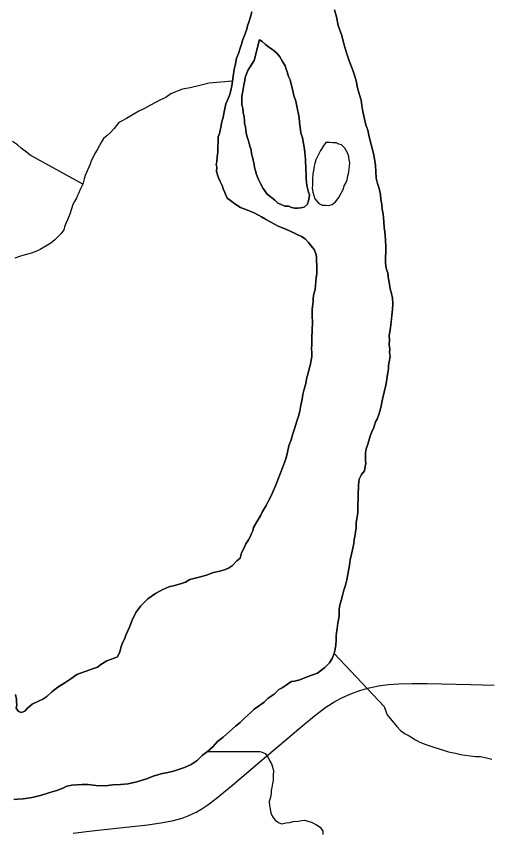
# Model space of a CAD drawing. Extents: x -483 to 680, y 0 to 440.
# Drawn here: x 227.28 to 243.77, y 220.38 to 248.81 of the extents above; entities that cross this region are included whole.
import ezdxf

# ---------------------------------------------------------------- set-up
doc = ezdxf.new("R2010")
doc.units = 0
for name, color, linetype in [('GM_X_County_Road', 7, 'Continuous'), ('GM_X_Major_River', 7, 'Continuous'), ('GM_X_Minor_River', 7, 'Continuous')]:
    doc.layers.add(name, color=color, linetype=linetype)

msp = doc.modelspace()

# ---------------------------------------------------------------- linework, layer by layer
at = {"layer": 'GM_X_County_Road'}
msp.add_lwpolyline([(229.266, 220.327), (229.818, 220.403), (230.776, 220.504), (231.859, 220.623), (232.384, 220.7), (232.753, 220.773), (233.056, 220.858), (233.292, 220.947), (233.549, 221.066), (233.74, 221.176), (233.95, 221.315), (234.248, 221.541), (234.825, 222.016), (235.841, 222.883), (236.431, 223.388), (237.117, 223.973), (237.669, 224.425), (238.065, 224.72), (238.376, 224.92), (238.647, 225.064), (238.928, 225.19), (239.245, 225.308), (239.57, 225.403), (239.901, 225.472), (240.237, 225.517), (240.606, 225.543), (241.07, 225.551), (241.597, 225.548), (243.117, 225.515), (243.924, 225.488)], dxfattribs=at)
at = {"layer": 'GM_X_Major_River'}
for points in [[(239.571, 244.605), (239.521, 244.835), (239.451, 245.028), (239.402, 245.276), (239.352, 245.487), (239.32, 245.698), (239.288, 245.889), (239.219, 246.101), (239.169, 246.311), (239.119, 246.56), (239.051, 246.791), (238.981, 246.983), (238.875, 247.253), (238.788, 247.503), (238.685, 247.849), (238.618, 248.137), (238.495, 248.483), (238.429, 248.79), (238.361, 249.039)], [(238.361, 249.039), (238.429, 248.79), (238.495, 248.483), (238.618, 248.137), (238.685, 247.849), (238.788, 247.503), (238.875, 247.253), (238.981, 246.983), (239.051, 246.791), (239.119, 246.56), (239.169, 246.311), (239.219, 246.101), (239.288, 245.889), (239.32, 245.698), (239.352, 245.487), (239.402, 245.276), (239.451, 245.028), (239.521, 244.835), (239.571, 244.605)], [(235.483, 248.963), (235.439, 248.794), (235.376, 248.605), (235.334, 248.474), (235.311, 248.36), (235.27, 248.266), (235.228, 248.135), (235.167, 248.003), (235.123, 247.834), (235.061, 247.665), (235.018, 247.514), (234.955, 247.345), (234.911, 247.156), (234.866, 246.948), (234.84, 246.721), (234.816, 246.55), (234.791, 246.38), (234.746, 246.172), (234.724, 246.078), (234.642, 245.89), (234.581, 245.759), (234.535, 245.532), (234.49, 245.286), (234.426, 245.079), (234.402, 244.928), (234.38, 244.834), (234.357, 244.72), (234.316, 244.607), (234.299, 244.075), (234.274, 243.905), (234.269, 243.734), (234.247, 243.64), (234.263, 243.544), (234.258, 243.392), (234.292, 243.277), (234.327, 243.18), (234.38, 243.045), (234.452, 242.91), (234.486, 242.795), (234.539, 242.66), (234.628, 242.466), (234.74, 242.387), (234.888, 242.268), (235.094, 242.147), (235.338, 242.044), (235.564, 241.96), (235.714, 241.879), (235.826, 241.818), (235.957, 241.738), (236.144, 241.636), (236.406, 241.495), (236.613, 241.412), (236.801, 241.329), (236.969, 241.248), (237.063, 241.206)], [(237.063, 241.206), (236.969, 241.248), (236.801, 241.329), (236.613, 241.412), (236.406, 241.495), (236.144, 241.636), (235.957, 241.738), (235.826, 241.818), (235.714, 241.879), (235.564, 241.96), (235.338, 242.044), (235.094, 242.147), (234.888, 242.268), (234.74, 242.387), (234.628, 242.466), (234.539, 242.66), (234.486, 242.795), (234.452, 242.91), (234.38, 243.045), (234.327, 243.18), (234.292, 243.277), (234.258, 243.392), (234.263, 243.544), (234.247, 243.64), (234.269, 243.734), (234.274, 243.905), (234.299, 244.075), (234.316, 244.607), (234.357, 244.72), (234.38, 244.834), (234.402, 244.928), (234.426, 245.079), (234.49, 245.286), (234.535, 245.532), (234.581, 245.759), (234.642, 245.89), (234.724, 246.078), (234.746, 246.172), (234.791, 246.38), (234.816, 246.55), (234.84, 246.721), (234.866, 246.948), (234.911, 247.156), (234.955, 247.345), (235.018, 247.514), (235.061, 247.665), (235.123, 247.834), (235.167, 248.003), (235.228, 248.135), (235.27, 248.266), (235.311, 248.36), (235.334, 248.474), (235.376, 248.605), (235.439, 248.794), (235.483, 248.963)], [(235.757, 248.003), (235.562, 247.268), (235.482, 247.137), (235.401, 247.007), (235.341, 246.913), (235.3, 246.801), (235.257, 246.669), (235.235, 246.574), (235.211, 246.423), (235.189, 246.329), (235.164, 246.139), (235.142, 246.026), (235.136, 245.836), (235.132, 245.722), (235.166, 245.607), (235.18, 245.454), (235.214, 245.301), (235.228, 245.167), (235.225, 245.072), (235.26, 244.957), (235.275, 244.842), (235.291, 244.746), (235.324, 244.593), (235.359, 244.497), (235.394, 244.382), (235.41, 244.286), (235.463, 244.151), (235.477, 244.017), (235.512, 243.902), (235.527, 243.787), (235.561, 243.653), (235.576, 243.538), (235.611, 243.423), (235.645, 243.289), (235.715, 243.115), (235.787, 242.98), (235.877, 242.806), (236.023, 242.611), (236.282, 242.393), (236.393, 242.294), (236.487, 242.253), (236.638, 242.191), (236.771, 242.186), (236.865, 242.145), (236.978, 242.122), (237.073, 242.119)], [(235.757, 248.003), (235.756, 247.984), (235.85, 247.924), (235.961, 247.825), (236.109, 247.706), (236.202, 247.646), (236.351, 247.527), (236.461, 247.39), (236.551, 247.235), (236.642, 247.08), (236.676, 246.964), (236.711, 246.868), (236.763, 246.714), (236.817, 246.598), (236.85, 246.445), (236.901, 246.272), (236.951, 246.042), (237.021, 245.85), (237.054, 245.677), (237.136, 245.275), (237.15, 245.104), (237.163, 244.932), (237.195, 244.741), (237.247, 244.568), (237.279, 244.376), (237.313, 244.242), (237.326, 244.07), (237.341, 243.937), (237.356, 243.822), (237.353, 243.727), (237.367, 243.555), (237.363, 243.422), (237.379, 243.327), (237.373, 243.156), (237.388, 243.022), (237.403, 242.907), (237.437, 242.773), (237.453, 242.678), (237.488, 242.581), (237.485, 242.486), (237.462, 242.373), (237.421, 242.26), (237.303, 242.15), (237.188, 242.135), (237.073, 242.119), (236.978, 242.122), (236.865, 242.145), (236.771, 242.186), (236.638, 242.191), (236.487, 242.253), (236.393, 242.294), (236.282, 242.393), (236.023, 242.611), (235.877, 242.806), (235.787, 242.98), (235.715, 243.115), (235.645, 243.289), (235.611, 243.423), (235.576, 243.538), (235.561, 243.653), (235.527, 243.787), (235.512, 243.902), (235.477, 244.017), (235.463, 244.151), (235.41, 244.286), (235.394, 244.382), (235.359, 244.497), (235.324, 244.593), (235.291, 244.746), (235.275, 244.842), (235.26, 244.957), (235.225, 245.072), (235.228, 245.167), (235.214, 245.301), (235.18, 245.454), (235.166, 245.607), (235.132, 245.722), (235.136, 245.836), (235.142, 246.026), (235.164, 246.139), (235.189, 246.329), (235.211, 246.423), (235.235, 246.574), (235.257, 246.669), (235.3, 246.801), (235.341, 246.913), (235.401, 247.007), (235.482, 247.137), (235.562, 247.268), (235.757, 248.003)], [(237.073, 242.119), (237.188, 242.135), (237.303, 242.15), (237.421, 242.26), (237.462, 242.373), (237.485, 242.486), (237.488, 242.581), (237.453, 242.678), (237.437, 242.773), (237.403, 242.907), (237.388, 243.022), (237.373, 243.156), (237.379, 243.327), (237.363, 243.422), (237.367, 243.555), (237.353, 243.727), (237.356, 243.822), (237.341, 243.937), (237.326, 244.07), (237.313, 244.242), (237.279, 244.376), (237.247, 244.568), (237.195, 244.741), (237.163, 244.932), (237.15, 245.104), (237.136, 245.275), (237.054, 245.677), (237.021, 245.85), (236.951, 246.042), (236.901, 246.272), (236.85, 246.445), (236.817, 246.598), (236.763, 246.714), (236.711, 246.868), (236.676, 246.964), (236.642, 247.08), (236.551, 247.235), (236.461, 247.39), (236.351, 247.527), (236.202, 247.646), (236.109, 247.706), (235.961, 247.825), (235.85, 247.924), (235.756, 247.984), (235.757, 248.003)], [(238.477, 227.653), (238.5, 227.767), (238.523, 227.899), (238.528, 228.032), (238.531, 228.146), (238.555, 228.278), (238.598, 228.448), (238.642, 228.618), (238.686, 228.807), (238.748, 228.976), (238.792, 229.165), (238.885, 229.675), (238.91, 229.865), (238.954, 230.053), (238.999, 230.261), (239.042, 230.431), (239.047, 230.564), (239.069, 230.677), (239.093, 230.829), (239.117, 230.98), (239.122, 231.151), (239.146, 231.303), (239.169, 231.416), (239.173, 231.53), (239.176, 231.644), (239.182, 231.815), (239.186, 231.948), (239.19, 232.081), (239.194, 232.214), (239.199, 232.347), (239.202, 232.461), (239.206, 232.575), (239.228, 232.67), (239.31, 232.838), (239.409, 232.968), (239.433, 233.119), (239.455, 233.214), (239.44, 233.328), (239.445, 233.499), (239.448, 233.595), (239.471, 233.727), (239.514, 233.859), (239.556, 234.009), (239.599, 234.141), (239.662, 234.329), (239.723, 234.442), (239.787, 234.668), (239.847, 234.761), (239.91, 234.93), (239.952, 235.081), (239.995, 235.231), (240.041, 235.458), (240.152, 235.949), (240.175, 236.082), (240.199, 236.252), (240.223, 236.384), (240.246, 236.517), (240.25, 236.631), (240.273, 236.763), (240.298, 236.953), (240.283, 237.086), (240.287, 237.2), (240.273, 237.372), (240.278, 237.524), (240.264, 237.677), (240.287, 237.809), (240.311, 237.96), (240.336, 238.15), (240.362, 238.377), (240.388, 238.586), (240.395, 238.795), (240.382, 238.985), (240.349, 239.139), (240.297, 239.312), (240.266, 239.541), (240.234, 239.713), (240.22, 239.866), (240.167, 240.02), (240.135, 240.211), (240.142, 240.42), (240.147, 240.572), (240.153, 240.762), (240.142, 241.01), (240.128, 241.162), (240.113, 241.296), (240.099, 241.449), (240.086, 241.639), (240.072, 241.792), (240.056, 241.907), (240.024, 242.079), (240.01, 242.251), (239.977, 242.423), (239.964, 242.595), (239.914, 242.806), (239.862, 242.978), (239.811, 243.17), (239.799, 243.399), (239.787, 243.609), (239.756, 243.838), (239.724, 244.029), (239.571, 244.605)], [(239.571, 244.605), (239.724, 244.029), (239.756, 243.838), (239.787, 243.609), (239.799, 243.399), (239.811, 243.17), (239.862, 242.978), (239.914, 242.806), (239.964, 242.595), (239.977, 242.423), (240.01, 242.251), (240.024, 242.079), (240.056, 241.907), (240.072, 241.792), (240.086, 241.639), (240.099, 241.449), (240.113, 241.296), (240.128, 241.162), (240.142, 241.01), (240.153, 240.762), (240.147, 240.572), (240.142, 240.42), (240.135, 240.211), (240.167, 240.02), (240.22, 239.866), (240.234, 239.713), (240.266, 239.541), (240.297, 239.312), (240.349, 239.139), (240.382, 238.985), (240.395, 238.795), (240.388, 238.586), (240.362, 238.377), (240.336, 238.15), (240.311, 237.96), (240.287, 237.809), (240.264, 237.677), (240.278, 237.524), (240.273, 237.372), (240.287, 237.2), (240.283, 237.086), (240.298, 236.953), (240.273, 236.763), (240.25, 236.631), (240.246, 236.517), (240.223, 236.384), (240.199, 236.252), (240.175, 236.082), (240.152, 235.949), (240.041, 235.458), (239.995, 235.231), (239.952, 235.081), (239.91, 234.93), (239.847, 234.761), (239.787, 234.668), (239.723, 234.442), (239.662, 234.329), (239.599, 234.141), (239.556, 234.009), (239.514, 233.859), (239.471, 233.727), (239.448, 233.595), (239.445, 233.499), (239.44, 233.328), (239.455, 233.214), (239.433, 233.119), (239.409, 232.968), (239.31, 232.838), (239.228, 232.67), (239.206, 232.575), (239.202, 232.461), (239.199, 232.347), (239.194, 232.214), (239.19, 232.081), (239.186, 231.948), (239.182, 231.815), (239.176, 231.644), (239.173, 231.53), (239.169, 231.416), (239.146, 231.303), (239.122, 231.151), (239.117, 230.98), (239.093, 230.829), (239.069, 230.677), (239.047, 230.564), (239.042, 230.431), (238.999, 230.261), (238.954, 230.053), (238.91, 229.865), (238.885, 229.675), (238.792, 229.165), (238.748, 228.976), (238.686, 228.807), (238.642, 228.618), (238.598, 228.448), (238.555, 228.278), (238.531, 228.146), (238.528, 228.032), (238.523, 227.899), (238.5, 227.767), (238.477, 227.653)], [(238.403, 244.396), (238.308, 244.399), (238.194, 244.403), (238.061, 244.408), (237.981, 244.296), (237.88, 244.128), (237.779, 243.941), (237.718, 243.81), (237.675, 243.678), (237.653, 243.584), (237.629, 243.433), (237.607, 243.319), (237.601, 243.129), (237.598, 243.034), (237.594, 242.92), (237.591, 242.825), (237.605, 242.672), (237.64, 242.557), (237.674, 242.442), (237.821, 242.285), (237.934, 242.224), (238.048, 242.22)], [(238.403, 244.396), (238.308, 244.399), (238.194, 244.403), (238.061, 244.408), (237.981, 244.296), (237.88, 244.128), (237.779, 243.941), (237.718, 243.81), (237.675, 243.678), (237.653, 243.584), (237.629, 243.433), (237.607, 243.319), (237.601, 243.129), (237.598, 243.034), (237.594, 242.92), (237.591, 242.825), (237.605, 242.672), (237.64, 242.557), (237.674, 242.442), (237.821, 242.285), (237.934, 242.224), (238.048, 242.22), (238.143, 242.217), (238.277, 242.251), (238.394, 242.342), (238.513, 242.49), (238.594, 242.64), (238.675, 242.789), (238.698, 242.903), (238.758, 242.996), (238.8, 243.109), (238.823, 243.241), (238.865, 243.373), (238.869, 243.487), (238.891, 243.581), (238.895, 243.695), (238.879, 243.81), (238.863, 243.906), (238.829, 244.021), (238.721, 244.215), (238.61, 244.332), (238.516, 244.355), (238.422, 244.396), (238.403, 244.396)], [(238.048, 242.22), (238.143, 242.217), (238.277, 242.251), (238.394, 242.342), (238.513, 242.49), (238.594, 242.64), (238.675, 242.789), (238.698, 242.903), (238.758, 242.996), (238.8, 243.109), (238.823, 243.241), (238.865, 243.373), (238.869, 243.487), (238.891, 243.581), (238.895, 243.695), (238.879, 243.81), (238.863, 243.906), (238.829, 244.021), (238.721, 244.215), (238.61, 244.332), (238.516, 244.355), (238.422, 244.396), (238.403, 244.396)], [(237.063, 241.206), (237.213, 241.126), (237.344, 241.045), (237.454, 240.927), (237.546, 240.81), (237.656, 240.673), (237.726, 240.5), (237.742, 240.404), (237.737, 240.252), (237.753, 240.157), (237.75, 240.061), (237.747, 239.947), (237.743, 239.833), (237.72, 239.701), (237.687, 239.284), (237.645, 239.133), (237.621, 238.981), (237.617, 238.867), (237.614, 238.772), (237.589, 238.602), (237.586, 238.507), (237.582, 238.355), (237.594, 238.145), (237.585, 237.86), (237.577, 237.613), (237.57, 237.385), (237.564, 237.214), (237.579, 237.08), (237.575, 236.947), (237.551, 236.815), (237.528, 236.683), (237.485, 236.513), (237.442, 236.362), (237.399, 236.211), (237.353, 235.966), (237.31, 235.815), (237.266, 235.626), (237.241, 235.456), (237.197, 235.248), (237.152, 235.04), (237.108, 234.87), (237.045, 234.663), (236.981, 234.456), (236.917, 234.249), (236.854, 234.042), (236.771, 233.835), (236.725, 233.608), (236.681, 233.42), (236.619, 233.25), (236.556, 233.062), (236.473, 232.856), (236.39, 232.649), (236.307, 232.443), (236.225, 232.255), (236.163, 232.086), (236.062, 231.918), (235.981, 231.75), (235.86, 231.544), (235.798, 231.413), (235.698, 231.245), (235.537, 230.984), (235.515, 230.871), (235.473, 230.777), (235.432, 230.664), (235.371, 230.552), (235.272, 230.422), (235.209, 230.253), (235.128, 230.104), (235.084, 229.915), (234.967, 229.824), (234.809, 229.658), (234.673, 229.567), (234.538, 229.514), (234.365, 229.463), (234.154, 229.413), (233.904, 229.326), (233.654, 229.258), (233.327, 229.174), (233.172, 229.084), (233.037, 229.031), (232.922, 228.997), (232.788, 228.963), (232.596, 228.913), (232.383, 228.825), (232.131, 228.681), (231.859, 228.499), (231.623, 228.26), (231.443, 228.019), (231.321, 227.756), (231.218, 227.512), (231.156, 227.362), (231.095, 227.231), (231.052, 227.099), (230.992, 226.987), (230.93, 226.837), (230.886, 226.648), (230.804, 226.48), (230.688, 226.427), (230.438, 226.34), (230.224, 226.214), (230.107, 226.122)], [(230.107, 226.122), (230.224, 226.214), (230.438, 226.34), (230.688, 226.427), (230.804, 226.48), (230.886, 226.648), (230.93, 226.837), (230.992, 226.987), (231.052, 227.099), (231.095, 227.231), (231.156, 227.362), (231.218, 227.512), (231.321, 227.756), (231.443, 228.019), (231.623, 228.26), (231.859, 228.499), (232.131, 228.681), (232.383, 228.825), (232.596, 228.913), (232.788, 228.963), (232.922, 228.997), (233.037, 229.031), (233.172, 229.084), (233.327, 229.174), (233.654, 229.258), (233.904, 229.326), (234.154, 229.413), (234.365, 229.463), (234.538, 229.514), (234.673, 229.567), (234.809, 229.658), (234.967, 229.824), (235.084, 229.915), (235.128, 230.104), (235.209, 230.253), (235.272, 230.422), (235.371, 230.552), (235.432, 230.664), (235.473, 230.777), (235.515, 230.871), (235.537, 230.984), (235.698, 231.245), (235.798, 231.413), (235.86, 231.544), (235.981, 231.75), (236.062, 231.918), (236.163, 232.086), (236.225, 232.255), (236.307, 232.443), (236.39, 232.649), (236.473, 232.856), (236.556, 233.062), (236.619, 233.25), (236.681, 233.42), (236.725, 233.608), (236.771, 233.835), (236.854, 234.042), (236.917, 234.249), (236.981, 234.456), (237.045, 234.663), (237.108, 234.87), (237.152, 235.04), (237.197, 235.248), (237.241, 235.456), (237.266, 235.626), (237.31, 235.815), (237.353, 235.966), (237.399, 236.211), (237.442, 236.362), (237.485, 236.513), (237.528, 236.683), (237.551, 236.815), (237.575, 236.947), (237.579, 237.08), (237.564, 237.214), (237.57, 237.385), (237.577, 237.613), (237.585, 237.86), (237.594, 238.145), (237.582, 238.355), (237.586, 238.507), (237.589, 238.602), (237.614, 238.772), (237.617, 238.867), (237.621, 238.981), (237.645, 239.133), (237.687, 239.284), (237.72, 239.701), (237.743, 239.833), (237.747, 239.947), (237.75, 240.061), (237.753, 240.157), (237.737, 240.252), (237.742, 240.404), (237.726, 240.5), (237.656, 240.673), (237.546, 240.81), (237.454, 240.927), (237.344, 241.045), (237.213, 241.126), (237.063, 241.206)], [(227.198, 221.501), (227.332, 221.515), (227.523, 221.528), (227.829, 221.575), (228.156, 221.659), (228.444, 221.745), (228.694, 221.813), (228.906, 221.901), (229.042, 221.972), (229.214, 222.005), (229.386, 222.018), (229.577, 222.031), (229.786, 222.024), (230.052, 221.996), (230.375, 221.986), (230.642, 222.015), (230.909, 222.025), (231.177, 222.054), (231.484, 222.12), (231.811, 222.223), (232.081, 222.329), (232.369, 222.414), (232.56, 222.446), (232.752, 222.497), (232.926, 222.548), (233.137, 222.617), (233.369, 222.724), (233.583, 222.869), (233.76, 223.034), (233.936, 223.18), (234.132, 223.345), (234.29, 223.53), (234.485, 223.676), (234.916, 224.061), (235.073, 224.189), (235.23, 224.336), (235.347, 224.447), (235.445, 224.538), (235.563, 224.649), (235.719, 224.758), (235.914, 224.903), (236.052, 225.032), (236.266, 225.177), (236.423, 225.343), (236.539, 225.396), (236.676, 225.487), (236.773, 225.56), (236.87, 225.614), (236.966, 225.63), (237.158, 225.68), (237.409, 225.786), (237.774, 225.907), (238.028, 226.108), (238.186, 226.274), (238.286, 226.423), (238.348, 226.592), (238.391, 226.743), (238.415, 226.894), (238.421, 227.065), (238.426, 227.217), (238.429, 227.312), (238.452, 227.464), (238.477, 227.653)], [(238.477, 227.653), (238.452, 227.464), (238.429, 227.312), (238.426, 227.217), (238.421, 227.065), (238.415, 226.894), (238.391, 226.743), (238.348, 226.592), (238.286, 226.423), (238.186, 226.274), (238.028, 226.108), (237.774, 225.907), (237.409, 225.786), (237.158, 225.68), (236.966, 225.63), (236.87, 225.614), (236.773, 225.56), (236.676, 225.487), (236.539, 225.396), (236.423, 225.343), (236.266, 225.177), (236.052, 225.032), (235.914, 224.903), (235.719, 224.758), (235.563, 224.649), (235.445, 224.538), (235.347, 224.447), (235.23, 224.336), (235.073, 224.189), (234.916, 224.061), (234.485, 223.676), (234.29, 223.53), (234.132, 223.345), (233.936, 223.18), (233.76, 223.034), (233.583, 222.869), (233.369, 222.724), (233.137, 222.617), (232.926, 222.548), (232.752, 222.497), (232.56, 222.446), (232.369, 222.414), (232.081, 222.329), (231.811, 222.223), (231.484, 222.12), (231.177, 222.054), (230.909, 222.025), (230.642, 222.015), (230.375, 221.986), (230.052, 221.996), (229.786, 222.024), (229.577, 222.031), (229.386, 222.018), (229.214, 222.005), (229.042, 221.972), (228.906, 221.901), (228.694, 221.813), (228.444, 221.745), (228.156, 221.659), (227.829, 221.575), (227.523, 221.528), (227.332, 221.515), (227.198, 221.501)], [(230.107, 226.122), (229.972, 226.07), (229.394, 225.861), (229.18, 225.715), (228.966, 225.57), (228.733, 225.426), (228.518, 225.262), (228.342, 225.096), (228.205, 225.006), (228.051, 224.935), (227.838, 224.828), (227.662, 224.681), (227.583, 224.589), (227.467, 224.536), (227.354, 224.577), (227.281, 224.694), (227.304, 224.807), (227.288, 224.903), (227.291, 224.998), (227.258, 225.17)], [(227.258, 225.17), (227.291, 224.998), (227.288, 224.903), (227.304, 224.807), (227.281, 224.694), (227.354, 224.577), (227.467, 224.536), (227.583, 224.589), (227.662, 224.681), (227.838, 224.828), (228.051, 224.935), (228.205, 225.006), (228.342, 225.096), (228.518, 225.262), (228.733, 225.426), (228.966, 225.57), (229.18, 225.715), (229.394, 225.861), (229.972, 226.07), (230.107, 226.122)]]:
    msp.add_lwpolyline(points, dxfattribs=at)
at = {"layer": 'GM_X_Minor_River'}
for points in [[(234.816, 246.55), (233.995, 246.482), (233.668, 246.398), (233.342, 246.314), (233.074, 246.265), (232.92, 246.213), (232.804, 246.16), (232.669, 246.108), (232.493, 245.98), (232.3, 245.891), (231.932, 245.694), (231.719, 245.587), (231.545, 245.498), (231.351, 245.39), (231.118, 245.246), (230.944, 245.156), (230.847, 245.102), (230.688, 244.898), (230.55, 244.751), (230.432, 244.64), (230.315, 244.549), (230.254, 244.437), (230.174, 244.307), (230.093, 244.157), (230.012, 244.027), (229.951, 243.876), (229.89, 243.764), (229.848, 243.652), (229.683, 243.258), (229.642, 243.145), (229.619, 243.05), (229.597, 242.956), (229.556, 242.862), (229.496, 242.75), (229.455, 242.656), (229.413, 242.563), (229.372, 242.469), (229.312, 242.357), (229.251, 242.244), (229.208, 242.094), (229.145, 241.906), (229.063, 241.718), (229.001, 241.587), (228.96, 241.474), (228.937, 241.361), (228.838, 241.231), (228.7, 241.102), (228.621, 241.01), (228.484, 240.9), (228.31, 240.792), (228.116, 240.684), (227.961, 240.613), (227.768, 240.543), (227.595, 240.492), (227.422, 240.441), (227.23, 240.371)], [(229.597, 242.956), (227.764, 243.968), (227.633, 244.067), (227.447, 244.206), (227.318, 244.325), (227.15, 244.444)], [(238.348, 226.592), (240.098, 224.746), (240.169, 224.554), (240.204, 224.457), (240.533, 224.047), (240.662, 223.91), (240.83, 223.79), (240.961, 223.728), (241.054, 223.668), (241.185, 223.588), (241.335, 223.507), (241.542, 223.424), (241.786, 223.34), (242.05, 223.255), (242.333, 223.169), (242.579, 223.123), (242.768, 223.079), (242.92, 223.055), (243.09, 223.03), (243.28, 223.005), (243.451, 222.999), (243.659, 222.954), (243.848, 222.91)], [(233.936, 223.18), (235.764, 223.177), (235.839, 223.156), (235.952, 223.114), (236.044, 222.997), (236.115, 222.842), (236.169, 222.745), (236.204, 222.649), (236.237, 222.496), (236.233, 222.363), (236.23, 222.268), (236.227, 222.173), (236.204, 222.059), (236.181, 221.927), (236.158, 221.813), (236.155, 221.718), (236.132, 221.586), (236.089, 221.435), (236.103, 221.283), (236.119, 221.187), (236.135, 221.091), (236.17, 220.976), (236.224, 220.879), (236.297, 220.782), (236.408, 220.702), (236.521, 220.66), (236.675, 220.693), (236.808, 220.708), (236.924, 220.742), (237.096, 220.755), (237.229, 220.77), (237.325, 220.786), (237.589, 220.701), (237.739, 220.62), (237.87, 220.54), (237.96, 220.403), (237.957, 220.289)]]:
    msp.add_lwpolyline(points, dxfattribs=at)

doc.saveas('drawing.dxf')
